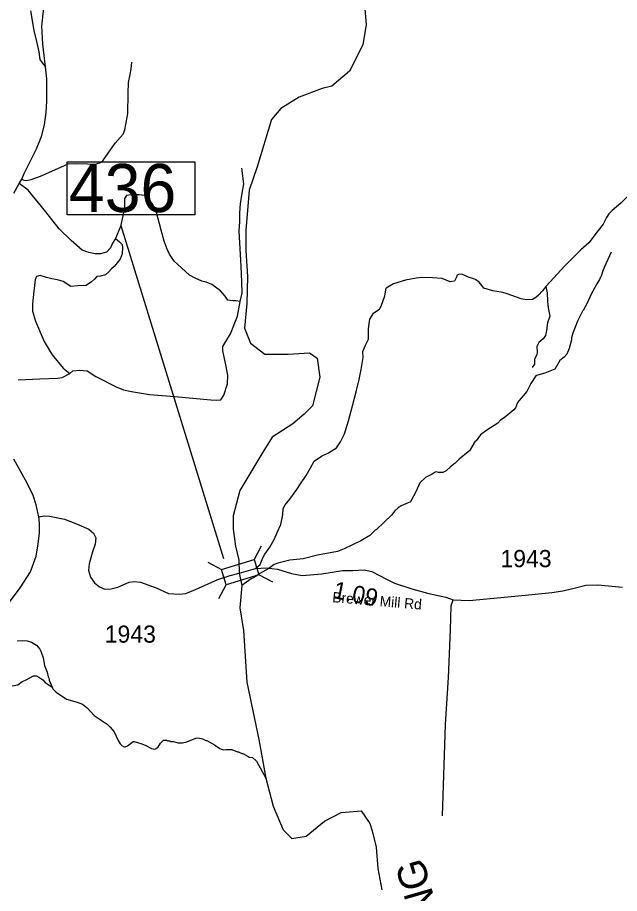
# Model space of a CAD drawing. Extents: x 1248224 to 1454986, y 825081 to 985870.
# Drawn here: x 1394263 to 1398639, y 938542 to 944912 of the extents above; entities that cross this region are included whole.
import ezdxf

# ---------------------------------------------------------------- set-up
doc = ezdxf.new("R2010")
doc.units = 0
for name, color, linetype in [('Exist Hydrographic Misc Water Feature', 7, 'Continuous'), ('Exist Hydrographic River Shore', 7, 'Continuous'), ('Exist Hydrographic River Shore Label', 7, 'Continuous'), ('Exist Road Non-System Type 51', 7, 'Continuous'), ('Exist Road Secondary Mileage Hundredths English Label', 7, 'Continuous'), ('Exist Road Secondary Structure Standard Bridge CELL', 7, 'Continuous'), ('Exist Road Secondary Structure Standard Bridge Number Label', 7, 'Continuous'), ('Exist Road Secondary Type 51 Attributed', 7, 'Continuous'), ('Exist Road Secondary Type 51 Label', 7, 'Continuous'), ('Exist Road Secondary Type 51 Number Label', 7, 'Continuous')]:
    doc.layers.add(name, color=color, linetype=linetype)

msp = doc.modelspace()

# ---------------------------------------------------------------- linework, layer by layer
at = {"layer": 'Exist Hydrographic Misc Water Feature'}
for points in [[(1398579, 943204.4), (1398526.3, 943093.7), (1398526.1, 943085.7), (1398517.7, 943069.9), (1398509, 943038.1), (1398494.2, 943006.4), (1398473.4, 942974.9), (1398431.4, 942896), (1398405.7, 942839), (1398374.8, 942781.4), (1398369.5, 942777.2), (1398334.5, 942704.8), (1398298.7, 942615.3), (1398290, 942583.5), (1398289.6, 942567.5), (1398272, 942503.9), (1398255, 942464.4), (1398236.5, 942442.8), (1398203.9, 942417.6), (1398168.4, 942354.4), (1398095.7, 942324.3), (1398035.3, 942309.7), (1398031.2, 942305.8), (1397993.5, 942250.8), (1397966.4, 942191.4), (1397898.5, 942113.2), (1397883.5, 942073.5), (1397871.1, 942057.8), (1397799.8, 942001.6), (1397773.4, 941984.2), (1397754.8, 941960.7), (1397673.6, 941910.7), (1397628.8, 941875.9), (1397595.8, 941832.7), (1397590.2, 941829.9), (1397548, 941761.8), (1397539.8, 941754.1), (1397472.5, 941699.7), (1397443.8, 941670.4), (1397409.2, 941645.3), (1397378.4, 941616.1), (1397354.1, 941602.6), (1397322.1, 941603.4), (1397306.2, 941607.9), (1397298.2, 941606), (1397277.8, 941590.5), (1397229.2, 941565.7), (1397188.3, 941526.8), (1397158.8, 941463.5), (1397121.8, 941395.6)], [(1397121.8, 941395.6), (1397119, 941390.5), (1397052.3, 941360.1), (1397029.9, 941346.7), (1397005.3, 941323.3), (1396980.6, 941291.9), (1396872, 941188.6), (1396861.9, 941182.9), (1396823, 941145.9), (1396758, 941105.5), (1396636.6, 941048.5), (1396588.2, 941029.7), (1396443.5, 941001.3), (1396338.9, 940975.9), (1396242.6, 940966.2), (1396154, 940944.5), (1396127.8, 940933.1), (1396089.1, 940906.1), (1396024.2, 940867.7), (1395983.6, 940840.7), (1395962.3, 940829.3), (1395892.5, 940781)], [(1394260.2, 940379.6), (1394300.2, 940380.6), (1394332.1, 940377.8), (1394363.9, 940369), (1394401.5, 940348.1), (1394424.7, 940319.5), (1394432.3, 940303.3), (1394449.2, 940254.9), (1394459.8, 940198.6), (1394478.7, 940150.1), (1394485.9, 940117.9), (1394493.5, 940101.7), (1394493.3, 940093.7), (1394514.3, 940043.2)], [(1394224.3, 940052.4), (1394264.5, 940059.4), (1394297, 940082.7), (1394321.3, 940092), (1394378.1, 940124.6), (1394402.1, 940124), (1394417.9, 940115.6), (1394447.4, 940094.9), (1394464.9, 940076.4), (1394514.3, 940043.2)], [(1394514.3, 940043.2), (1394519.8, 940031.1), (1394543.3, 940006.5), (1394618, 939954.6), (1394697.4, 939932.6), (1394735.1, 939917.7), (1394772.4, 939888.8), (1394821.1, 939835.5), (1394913.7, 939773.3), (1394937.1, 939750.6), (1394964.3, 939718), (1394994.8, 939653.2), (1395010.3, 939630.7), (1395021.9, 939618.4), (1395037.6, 939608.1), (1395045.6, 939607.9), (1395061.8, 939615.5), (1395102.6, 939646.5), (1395110.6, 939646.3), (1395158.3, 939633.1), (1395190, 939620.3), (1395237.4, 939595.1), (1395261.2, 939590.5), (1395283.6, 939604), (1395302.4, 939635.5), (1395322.9, 939657), (1395346.8, 939656.4), (1395354.7, 939652.2), (1395370.7, 939651.8), (1395378.6, 939647.6), (1395394.6, 939647.2), (1395430.4, 939638.3), (1395462.4, 939637.5), (1395494.6, 939644.7), (1395559.3, 939671.1), (1395575.3, 939672.7), (1395607.2, 939665.9), (1395630.8, 939653.3), (1395638.8, 939653.1), (1395694.1, 939623.8), (1395733.5, 939596.7), (1395757.3, 939586.1), (1395781.4, 939589.5), (1395821.3, 939588.5), (1395860.9, 939571.6), (1395868.9, 939571.4), (1395892.6, 939558.8), (1395900.6, 939558.6), (1395940.1, 939537.5), (1395947.4, 939532.5), (1395971.3, 939529.9), (1395999.3, 939505), (1396068, 939380.7)]]:
    msp.add_lwpolyline(points, dxfattribs=at)
at = {"layer": 'Exist Hydrographic River Shore'}
for points in [[(1396785.8, 945002.3), (1396798.4, 944860.2), (1396773.3, 944713.9), (1396677.2, 944521.6), (1396547.7, 944412.9), (1396476.7, 944396.2), (1396309.6, 944333.5), (1396176, 944249.9), (1396109.1, 944170.4), (1396005.6, 943827), (1395947.1, 943655.6), (1395922.1, 943363), (1395922.1, 943216.7), (1395934.6, 943028.5), (1395930.4, 942832.1), (1395913.7, 942652.3), (1395955.5, 942543.6), (1396059.9, 942464.2), (1396231.2, 942464.2), (1396385.7, 942472.6), (1396440, 942435), (1396460.9, 942297), (1396406.6, 942088), (1396347.7, 942028), (1396264.1, 941956.9), (1396113.8, 941860.8), (1396046.9, 941752.1), (1395879.8, 941472), (1395829.7, 941288.1), (1395829.7, 941191.9), (1395846.4, 941066.5), (1395871.5, 940966.2), (1395874.3, 940872.1)], [(1395874.3, 940872.1), (1395892.5, 940781), (1395880, 940618), (1395905, 940455), (1395930.1, 940078.8), (1396017.8, 939660.8), (1396068, 939380.7), (1396122.3, 939175.9), (1396193.3, 939004.5), (1396255.9, 938941.8), (1396360.4, 938958.5), (1396494, 939067.2), (1396615.2, 939129.9), (1396761.4, 939142.4), (1396824, 939050.5), (1396840.7, 938996.1), (1396870, 938879.1), (1396882.5, 938724.4), (1396910.3, 938569.2)]]:
    msp.add_lwpolyline(points, dxfattribs=at)
at = {"layer": 'Exist Road Non-System Type 51'}
for points in [[(1394294.1, 943737.1), (1394308.7, 943728), (1394325.5, 943725.9), (1394361.1, 943734.3), (1394430.3, 943757.4), (1394577, 943824.5), (1394631.5, 943847.6), (1394681.8, 943849.7), (1394772, 943847.6), (1394828.5, 943845.5), (1394862.1, 943853.9), (1394883, 943870.7), (1394920.8, 943925.2), (1394973.2, 943998.6), (1395029.8, 944063.7), (1395042.4, 944095.1), (1395050.7, 944132.9), (1395065.4, 944212.6), (1395067.5, 944359.4), (1395069.4, 944438.3), (1395081.9, 944497), (1395088.2, 944536.9), (1395094.5, 944587.2)], [(1395880.3, 942847.6), (1395894.8, 942909.6), (1395892.7, 942989.3), (1395888.5, 943102.6), (1395873.8, 943358.5), (1395878, 943428.6), (1395880.1, 943491.5), (1395884.3, 943556.6), (1395894.8, 943634.2), (1395907.3, 943703.4), (1395894.7, 943816.1)], [(1395880.3, 942847.6), (1395851, 942850.3), (1395827.9, 942852.4), (1395792.3, 942856.6), (1395771.3, 942886), (1395737.8, 942923.7), (1395674.9, 942969.9), (1395635.1, 942986.7), (1395603.6, 942995), (1395555.4, 943016), (1395513.5, 943039.1), (1395454.8, 943091.5), (1395402.4, 943139.8), (1395368.9, 943190.1), (1395350, 943227.9), (1395329, 943286.6), (1395308.1, 943366.3), (1395272.4, 943494.3), (1395245.2, 943557.2), (1395213.7, 943595), (1395186.5, 943618), (1395146.7, 943622.2), (1395085.9, 943622.2), (1395054.4, 943618), (1395040.3, 943596.6), (1395040.3, 943531.5), (1395027.7, 943468.6), (1395010.9, 943393.1), (1394975.3, 943305), (1394954.3, 943271.4), (1394939.7, 943237.9), (1394910.3, 943204.3), (1394866.3, 943193.8), (1394826.5, 943193.8), (1394782.5, 943202.2), (1394732.2, 943221.1), (1394652.5, 943290.3), (1394564.5, 943374.2), (1394468, 943498), (1394340.2, 943655.3), (1394275.2, 943705.7)], [(1399258.2, 943535.6), (1399239.2, 943522.2), (1399195.2, 943520.1), (1399136.5, 943524.3), (1399084.1, 943534.7), (1398968.8, 943593.5), (1398889.2, 943629.1), (1398838.8, 943650.1), (1398811.6, 943660.6), (1398755, 943671.1), (1398725.7, 943660.6), (1398696.3, 943610.3), (1398648.1, 943562), (1398585.2, 943507.5), (1398562.2, 943484.4), (1398545.4, 943457.1), (1398520.2, 943408.9), (1398484.6, 943362.7), (1398415.4, 943272.5), (1398358.8, 943222.2), (1398239.4, 943102.6), (1398161.8, 943018.7), (1398133.1, 942986.1), (1398103.8, 942954.6)], [(1394975.3, 943305), (1395004.2, 943279.5), (1395023.6, 943262.1), (1395025.6, 943238.8), (1395023.6, 943192.3), (1395008.1, 943155.5), (1394965.5, 943101.2), (1394946.1, 943083.7), (1394926.8, 943062.4), (1394903.5, 943041.1), (1394866.7, 943031.4), (1394839.6, 943027.5), (1394822.2, 943010.1), (1394800.9, 942988.8), (1394762.1, 942963.6), (1394702.1, 942959.7), (1394651.7, 942955.8), (1394593.6, 942992.6), (1394554.8, 943004.3), (1394512.2, 943012), (1394473.5, 943021.7), (1394427, 943035.3), (1394401.8, 943029.5), (1394392.1, 943004.3), (1394380.5, 942920.9), (1394372.8, 942829.8), (1394372.8, 942775.5), (1394394.1, 942703.8), (1394456.1, 942556.5), (1394514.2, 942459.6), (1394593.6, 942362.6), (1394642.5, 942323)], [(1398103.8, 942954.6), (1398078.7, 942923.1), (1398049.4, 942893.7), (1398030.5, 942874.9), (1398005.4, 942860.2), (1397963.5, 942858.1), (1397923.6, 942866.5), (1397823, 942902.1), (1397791.6, 942912.6), (1397718.2, 942923.1), (1397653.2, 942944.1), (1397638.6, 942963), (1397619.7, 942988.1), (1397592.4, 943007), (1397540, 943023.8), (1397498.1, 943042.7), (1397473, 943044.8), (1397458.3, 943038.5), (1397452, 943019.6), (1397439.4, 942994.4), (1397408, 942990.2), (1397349.3, 943013.3), (1397280.1, 943019.6), (1397206.8, 943021.7), (1397160.6, 943015.4), (1397083.1, 943000.7), (1396995, 942975.6), (1396942.6, 942944.1)], [(1395992, 940904.6), (1396027, 940933.4), (1396041.7, 940971.1), (1396047.9, 940987.9), (1396060.5, 941008.9), (1396098.2, 941061.3), (1396127.6, 941115.9), (1396150.7, 941166.2), (1396175.8, 941225), (1396190.5, 941294.2), (1396194.7, 941340.3), (1396209.3, 941367.6), (1396242.9, 941409.6), (1396293.2, 941478.8), (1396320.4, 941520.7), (1396360.3, 941581.6), (1396393.8, 941638.2), (1396419, 941684.4), (1396473.5, 941722.1), (1396523.8, 941747.3), (1396582, 941781.8), (1396611.4, 941825.8), (1396638.6, 941884.6), (1396668, 941979), (1396697.3, 942088.1), (1396724.6, 942190.8), (1396747.6, 942278.9), (1396760.2, 942352.4), (1396774.9, 942438.4), (1396772.6, 942482.9), (1396791.4, 942529.1), (1396814.5, 942573.1), (1396814.5, 942648.6), (1396822.9, 942717.9), (1396852.2, 942764), (1396894.1, 942791.3), (1396906.7, 942812.3), (1396934, 942887.8), (1396942.6, 942944.1)], [(1398103.8, 942954.6), (1398112.2, 942910.6), (1398116.3, 942849.8), (1398120.5, 942801.5), (1398128.9, 942751.2), (1398133.1, 942740.7), (1398116.3, 942690.3), (1398108, 942635.8), (1398101.7, 942600.1), (1398084.9, 942575), (1398051.4, 942547.7), (1398038.8, 942520.4), (1398040.9, 942478.5), (1398038.8, 942459.6), (1398019.9, 942428.1), (1398019.9, 942390.4), (1398003.2, 942367.3)], [(1394267.3, 942276.9), (1394424.5, 942283.2), (1394552.4, 942289.5), (1394588, 942293.7), (1394642.5, 942323), (1394665.6, 942341.9), (1394715.9, 942348.2), (1394770.4, 942341.9), (1394831.2, 942302.1), (1394980, 942226.6), (1395032.4, 942203.5), (1395091.1, 942193), (1395223.1, 942169.9), (1395407.6, 942155.2), (1395667.5, 942132.2), (1395708.4, 942130.2), (1395739.8, 942132.3), (1395762.9, 942165.8), (1395790.1, 942247.6), (1395792.2, 942310.6), (1395775.5, 942398.7), (1395754.5, 942486.8), (1395756.6, 942520.3), (1395777.6, 942556), (1395811.1, 942610.5), (1395861.4, 942740.6), (1395880.3, 942847.6)], [(1397351.4, 939106.6), (1397374.9, 939771.7), (1397396.6, 940111.9), (1397411.2, 940458), (1397415.4, 940634.2), (1397429.6, 940676.4)]]:
    msp.add_lwpolyline(points, dxfattribs=at)
at = {"layer": 'Exist Road Secondary Structure Standard Bridge CELL'}
for p, q in [((1395982.7, 940968.9), (1396036, 941068.7)), ((1395645.5, 940950.7), (1395745.3, 940897.3)), ((1396015.6, 940860.6), (1396115.4, 940807.3)), ((1395725.7, 940686.7), (1395779, 940786.6))]:
    msp.add_line(p, q, dxfattribs=at)
msp.add_lwpolyline([(1395745.3, 940897.3), (1395982.5, 940969.4), (1396016.2, 940858.6), (1395779, 940786.6)], close=True, dxfattribs=at)
at = {"layer": 'Exist Road Secondary Structure Standard Bridge Number Label'}
msp.add_line((1395761.7, 940975.8), (1395015.5, 943396.4), dxfattribs=at)
msp.add_lwpolyline([(1394623.9, 943861.5), (1395552.8, 943861.5), (1395552.8, 943477.4), (1394623.9, 943477.4)], close=True, dxfattribs=at)
at = {"layer": 'Exist Road Secondary Type 51 Attributed'}
for points in [[(1394357.2, 944961), (1394382.2, 944817.8), (1394401.9, 944737.6), (1394417.6, 944662.7), (1394424.2, 944607.5), (1394441.3, 944581.2), (1394466.5, 944553.7)], [(1394466.5, 944553.7), (1394446.8, 944718), (1394440.2, 944848.8), (1394453.3, 944982.9)], [(1394235.5, 943633.6), (1394275.2, 943705.7), (1394294.1, 943737.1), (1394311.3, 943777.1), (1394401.2, 943957.9), (1394437.5, 944047.2), (1394460.2, 944132.2), (1394471.1, 944222.1), (1394477, 944304.1), (1394476, 944466.2), (1394466.5, 944553.7)], [(1394419.1, 941281.2), (1394399.1, 941367.6), (1394377.4, 941436.7), (1394332, 941525.7), (1394235.2, 941699.6)], [(1394073.9, 940487.7), (1394281.2, 940764.4), (1394356.3, 940881), (1394399.2, 940994.4), (1394413, 941083.3), (1394422.9, 941164.3), (1394422.9, 941235.5), (1394419.1, 941281.2)], [(1394419.1, 941281.2), (1394455.5, 941288), (1394496.6, 941285.7), (1394603.8, 941262.9), (1394692.7, 941231), (1394781.6, 941192.2), (1394815.8, 941162.5), (1394831.8, 941128.3), (1394827.2, 941082.6), (1394809, 941025.6), (1394783.9, 940938.9), (1394779.3, 940890.9), (1394793, 940843), (1394822.7, 940801.9), (1394859.2, 940772.3), (1394897.9, 940754), (1394943.5, 940756.3), (1394991.4, 940770), (1395073.5, 940806.5), (1395110, 940811.1), (1395157.9, 940806.5), (1395269.6, 940765.4), (1395360.8, 940724.4), (1395438.3, 940717.5), (1395486.2, 940722.1), (1395556.9, 940751.7), (1395718.8, 940824.8), (1395807.5, 940854.8), (1395874.3, 940872.1)], [(1395874.3, 940872.1), (1395992, 940904.6), (1396069.5, 940909.2), (1396153.9, 940900.1), (1396254.2, 940868.1), (1396331.7, 940854.4), (1396475.4, 940865.8), (1396624.7, 940890.9), (1396699.9, 940890.9), (1396782, 940895.5), (1396839, 940884.1), (1396943.9, 940827), (1397003.2, 940797.4), (1397128.6, 940756.3), (1397251.8, 940724.4), (1397377.2, 940697), (1397429.6, 940676.4), (1397545.9, 940671.9), (1397927.8, 940708.5), (1398146.7, 940731.4), (1398226.5, 940742.8), (1398320, 940763.3), (1398392.9, 940783.9), (1398481.9, 940786.1), (1398659.7, 940770.2)]]:
    msp.add_lwpolyline(points, dxfattribs=at)

# ---------------------------------------------------------------- texts
at = {"layer": 'Exist Hydrographic River Shore Label'}
msp.add_text('PRONG', height=210, rotation=106.04369, dxfattribs=at).set_placement((1397491.8, 937821.2))
at = {"layer": 'Exist Road Secondary Mileage Hundredths English Label'}
msp.add_text('1.09', height=125, rotation=348.68103, dxfattribs=at).set_placement((1396550.1, 940691.1))
at = {"layer": 'Exist Road Secondary Structure Standard Bridge Number Label'}
msp.add_text('436', height=350, dxfattribs=at).set_placement((1394636.4, 943497.2))
at = {"layer": 'Exist Road Secondary Type 51 Label'}
msp.add_text('Brewer Mill Rd', height=75, rotation=355.15317, dxfattribs=at).set_placement((1396548.8, 940660.5))
at = {"layer": 'Exist Road Secondary Type 51 Number Label'}
for p in [(1397773.3, 940914.7), (1394896.9, 940365.6)]:
    msp.add_text('1943', height=125, dxfattribs=at).set_placement(p)

doc.saveas('drawing.dxf')
